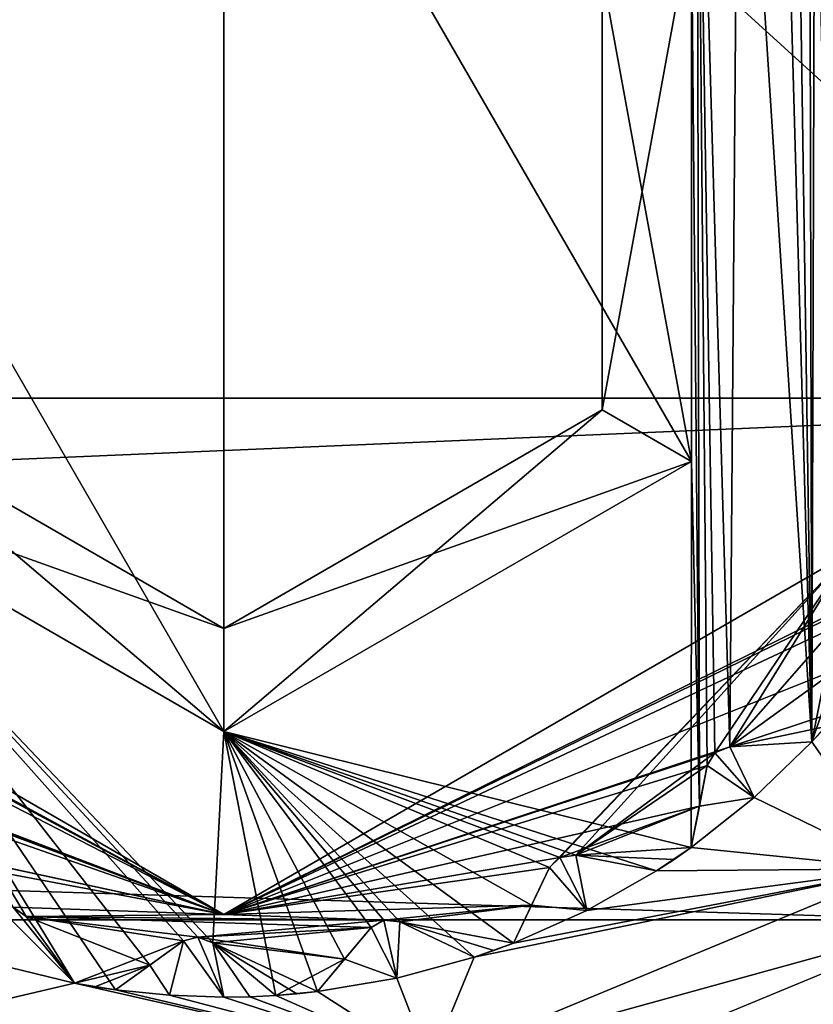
# Model space of a CAD drawing. Header units: metres. Extents: x -205 to 205, y -82 to 82.
# Tile 350 of 426: x 166.5 to 170.34, y -40.43 to -35.67. Entities that reach past the tile are written whole.
import ezdxf

# ---------------------------------------------------------------- set-up
doc = ezdxf.new("R2010")
doc.units = ezdxf.units.M
doc.layers.add('solid_PRT0003', color=7, linetype='CONTINUOUS')

msp = doc.modelspace()

# ---------------------------------------------------------------- linework, layer by layer
at = {"layer": 'solid_PRT0003'}
for points in [[(0, -75), (0, 75), (200, 75)], [(200, -75), (0, -75), (200, 75)], [(88.489235, -37.5, 108.5), (173.489243, 37.5, 108.5), (88.489235, 37.5, 108.5)], [(88.489235, -37.5, 108.5), (173.489243, -37.5, 108.5), (173.489243, 37.5, 108.5)], [(172.061722, -37.5, 108.410858), (89.916756, -37.5, 108.410858), (89.916756, 37.5, 108.410858)], [(172.061722, 37.5, 108.410858), (172.061722, -37.5, 108.410858), (89.916756, 37.5, 108.410858)], [(170.184235, -33.680962, 75), (170.337402, -39.164204, 75), (170.223358, -31.615294, 75)], [(170.325623, -34.222851, 75), (170.223358, -31.615294, 75), (170.337402, -39.164204, 75)], [(169.753799, -35.19257, 75), (169.792282, -39.475201, 75), (169.779419, -33.67955, 75)], [(169.779419, -33.67955, 75), (169.867935, -39.217442, 75), (169.939987, -39.187813, 75)], [(169.982986, -33.68026, 75), (169.779419, -33.67955, 75), (169.939987, -39.187813, 75)], [(169.779419, -33.67955, 75), (169.830597, -39.278114, 75), (169.867935, -39.217442, 75)], [(169.779419, -33.67955, 75), (169.792282, -39.475201, 75), (169.830597, -39.278114, 75)], [(169.982986, -33.68026, 75), (169.939987, -39.187813, 75), (170.337402, -39.164204, 75)], [(169.982986, -33.68026, 75), (170.337402, -39.164204, 75), (170.184235, -33.680962, 75)], [(165.22467, -35.19257, 6), (167.489243, -39.114895, 6), (167.489243, -33.885105, 6)], [(169.753799, -37.80743, 6), (169.753815, -35.19257, 6), (167.489243, -33.885105, 6)], [(167.489243, -39.114895, 6), (169.753799, -37.80743, 6), (167.489243, -33.885105, 6)], [(170.350677, -34.296627, 75), (170.325623, -34.222851, 75), (170.337402, -39.164204, 75)], [(170.350677, -34.296627, 75), (170.337402, -39.164204, 75), (170.447922, -38.608562, 75)], [(165.22467, -35.19257, 6), (165.22467, -37.80743, 6), (167.489243, -39.114895, 6)], [(169.320877, -37.557503, 74.500084), (169.753799, -37.80743, 75), (169.753799, -35.19257, 75)], [(169.320877, -37.557503, 74.500084), (169.753799, -35.19257, 75), (169.320877, -35.442497, 74.500084)], [(169.320877, -35.442497, 6.499915), (169.753815, -35.19257, 6), (169.753799, -37.80743, 6)], [(169.753799, -35.19257, 75), (169.753799, -37.80743, 75), (169.792282, -39.475201, 75)], [(169.320877, -37.557503, 6.499915), (169.320877, -35.442497, 6.499915), (169.753799, -37.80743, 6)], [(169.320877, -35.442497, 74.500084), (169.320877, -35.442497, 6.499915), (169.320877, -37.557503, 6.499915)], [(169.320877, -37.557503, 74.500084), (169.320877, -35.442497, 74.500084), (169.320877, -37.557503, 6.499915)], [(89.953697, -41.035542, 108.5), (173.489243, -37.5, 108.5), (88.489235, -37.5, 108.5)], [(171.015366, -40.026123, 108.410858), (89.916756, -37.5, 108.410858), (172.061722, -37.5, 108.410858)], [(90.963112, -40.026123, 108.410858), (89.916756, -37.5, 108.410858), (171.015366, -40.026123, 108.410858)], [(89.953697, -41.035542, 108.5), (172.02478, -41.035538, 108.5), (173.489243, -37.5, 108.5)], [(165.657593, -37.557503, 74.500084), (165.22467, -37.80743, 75), (167.489243, -39.114895, 75)], [(165.657593, -37.557503, 6.499915), (167.489243, -38.615002, 6.499915), (165.22467, -37.80743, 6)], [(165.657593, -37.557503, 74.500084), (167.489243, -39.114895, 75), (167.489243, -38.615002, 74.500084)], [(167.489243, -38.615002, 74.500084), (167.489243, -38.615002, 6.499915), (165.657593, -37.557503, 6.499915)], [(165.657593, -37.557503, 74.500084), (167.489243, -38.615002, 74.500084), (165.657593, -37.557503, 6.499915)], [(167.489243, -38.615002, 74.500084), (169.753799, -37.80743, 75), (169.320877, -37.557503, 74.500084)], [(169.320877, -37.557503, 6.499915), (169.753799, -37.80743, 6), (167.489243, -39.114895, 6)], [(169.320877, -37.557503, 6.499915), (167.489243, -39.114895, 6), (167.489243, -38.615002, 6.499915)], [(169.320877, -37.557503, 74.500084), (169.320877, -37.557503, 6.499915), (167.489243, -38.615002, 6.499915)], [(167.489243, -38.615002, 74.500084), (169.320877, -37.557503, 74.500084), (167.489243, -38.615002, 6.499915)], [(165.22467, -37.80743, 75), (166.53302, -40.009441, 75), (166.7659, -40.332333, 75)], [(165.22467, -37.80743, 75), (166.7659, -40.332333, 75), (166.965927, -40.364731, 75)], [(165.22467, -37.80743, 75), (166.469391, -39.964478, 75), (166.53302, -40.009441, 75)], [(165.22467, -37.80743, 75), (167.363022, -40.109257, 75), (167.435822, -40.136986, 75)], [(165.22467, -37.80743, 75), (167.435822, -40.136986, 75), (167.489243, -39.114895, 75)], [(165.22467, -37.80743, 75), (167.294266, -40.127926, 75), (167.363022, -40.109257, 75)], [(165.22467, -37.80743, 75), (167.131424, -40.245373, 75), (167.294266, -40.127926, 75)], [(165.22467, -37.80743, 75), (166.965927, -40.364731, 75), (167.131424, -40.245373, 75)], [(167.489243, -38.615002, 6.499915), (167.489243, -39.114895, 6), (165.22467, -37.80743, 6)], [(169.753799, -37.80743, 75), (167.489243, -39.114895, 75), (169.753342, -39.675499, 75)], [(167.489243, -38.615002, 74.500084), (167.489243, -39.114895, 75), (169.753799, -37.80743, 75)], [(169.753799, -37.80743, 75), (169.753342, -39.675499, 75), (169.792282, -39.475201, 75)], [(164.458054, -38.249809, 55), (167.489243, -40, 55), (164.321564, -38.279305, 55)], [(167.489243, -40, 55), (164.374207, -38.32737, 55), (164.321564, -38.279305, 55)], [(164.457962, -38.249664, 26), (167.489243, -40, 26), (164.458054, -38.249809, 55)], [(166.469391, -39.964478, 26), (167.489243, -40, 26), (164.457962, -38.249664, 26)], [(167.489243, -40, 26), (167.489243, -40, 55), (164.458054, -38.249809, 55)], [(167.489243, -40, 55), (170.520508, -38.249664, 55), (169.066132, -39.77314, 55)], [(170.520416, -38.249809, 26), (170.520508, -38.249664, 55), (167.489243, -40, 55)], [(167.489243, -40, 26), (170.520416, -38.249809, 26), (167.489243, -40, 55)], [(170.520416, -38.249809, 26), (167.489243, -40, 26), (170.531418, -38.493893, 26)], [(170.520508, -38.249664, 55), (169.117401, -39.723625, 55), (169.066132, -39.77314, 55)], [(170.520508, -38.249664, 55), (169.194565, -39.712849, 55), (169.117401, -39.723625, 55)], [(170.520508, -38.249664, 55), (169.867935, -39.217442, 55), (169.194565, -39.712849, 55)], [(170.520508, -38.249664, 55), (169.939987, -39.187813, 55), (169.867935, -39.217442, 55)], [(170.520508, -38.249664, 55), (170.447922, -38.608601, 55), (169.939987, -39.187813, 55)], [(167.489243, -40, 55), (164.389801, -38.403698, 55), (164.374207, -38.32737, 55)], [(167.489243, -40, 55), (164.338531, -38.798492, 55), (164.389801, -38.403698, 55)], [(170.468994, -38.540508, 26), (170.531418, -38.493893, 26), (167.489243, -40, 26)], [(170.447922, -38.608562, 26), (170.468994, -38.540508, 26), (167.489243, -40, 26)], [(170.459991, -38.811775, 26), (170.447922, -38.608562, 26), (167.489243, -40, 26)], [(170.447922, -38.608601, 55), (170.337402, -39.164204, 55), (169.939987, -39.187813, 55)], [(170.459991, -38.811775, 75), (170.447922, -38.608562, 75), (170.337402, -39.164204, 75)], [(170.447922, -38.608601, 55), (170.405655, -39.089314, 55), (170.337402, -39.164204, 55)], [(167.489243, -40, 55), (164.863586, -39.011169, 55), (164.338531, -38.798492, 55)], [(169.939987, -39.187813, 26), (170.459991, -38.811775, 26), (167.489243, -40, 26)], [(169.939987, -39.187813, 26), (170.471924, -39.012672, 26), (170.459991, -38.811775, 26)], [(170.459991, -38.811775, 75), (170.337402, -39.164204, 75), (170.471924, -39.012672, 75)], [(167.489243, -40, 55), (164.926514, -39.044636, 55), (164.863586, -39.011169, 55)], [(169.939987, -39.187813, 26), (170.405655, -39.089314, 26), (170.471924, -39.012672, 26)], [(170.471924, -39.012672, 75), (170.337402, -39.164204, 75), (170.76796, -39.778721, 75)], [(167.489243, -40, 55), (164.960617, -39.114685, 55), (164.926514, -39.044636, 55)], [(169.939987, -39.187813, 26), (170.337402, -39.164204, 26), (170.405655, -39.089314, 26)], [(170.337402, -39.164204, 26), (170.337402, -39.164204, 55), (170.405655, -39.089314, 55)], [(170.337402, -39.164204, 26), (170.405655, -39.089314, 55), (170.405655, -39.089314, 26)], [(167.489243, -40, 55), (165.570572, -39.585251, 55), (164.960617, -39.114685, 55)], [(167.489243, -39.114895, 75), (167.435822, -40.136986, 75), (167.741684, -40.391819, 75)], [(167.489243, -39.114895, 75), (167.741684, -40.391819, 75), (167.943481, -40.373455, 75)], [(167.489243, -39.114895, 75), (167.943481, -40.373455, 75), (168.074097, -40.21669, 75)], [(167.489243, -39.114895, 75), (168.34198, -40.036007, 75), (168.701614, -40.206772, 75)], [(167.489243, -39.114895, 75), (168.701614, -40.206772, 75), (168.892502, -40.138798, 75)], [(167.489243, -39.114895, 75), (168.264572, -40.027256, 75), (168.34198, -40.036007, 75)], [(167.489243, -39.114895, 75), (168.202621, -40.062435, 75), (168.264572, -40.027256, 75)], [(167.489243, -39.114895, 75), (168.074097, -40.21669, 75), (168.202621, -40.062435, 75)], [(167.489243, -39.114895, 75), (168.892502, -40.138798, 75), (168.980026, -39.954475, 75)], [(167.489243, -39.114895, 75), (169.194565, -39.712849, 75), (169.585358, -39.788811, 75)], [(167.489243, -39.114895, 75), (169.585358, -39.788811, 75), (169.753342, -39.675499, 75)], [(167.489243, -39.114895, 75), (169.117401, -39.723625, 75), (169.194565, -39.712849, 75)], [(167.489243, -39.114895, 75), (169.066147, -39.773106, 75), (169.117401, -39.723625, 75)], [(167.489243, -39.114895, 75), (168.980026, -39.954475, 75), (169.066147, -39.773106, 75)], [(169.939987, -39.187813, 55), (170.337402, -39.164204, 75), (169.939987, -39.187813, 75)], [(170.337402, -39.164204, 55), (170.337402, -39.164204, 75), (169.939987, -39.187813, 55)], [(169.939987, -39.187813, 6), (170.058121, -39.434418, 6), (170.337402, -39.164204, 6)], [(170.337402, -39.164204, 26), (169.939987, -39.187813, 6), (170.337402, -39.164204, 6)], [(169.939987, -39.187813, 26), (169.939987, -39.187813, 6), (170.337402, -39.164204, 26)], [(170.337402, -39.164204, 75), (170.058121, -39.434418, 75), (170.76796, -39.778721, 75)], [(170.058121, -39.434418, 6), (170.058121, -39.434418, 75), (170.337402, -39.164204, 75)], [(170.337402, -39.164204, 55), (170.058121, -39.434418, 6), (170.337402, -39.164204, 75)], [(170.337402, -39.164204, 26), (170.337402, -39.164204, 6), (170.058121, -39.434418, 6)], [(170.337402, -39.164204, 26), (170.058121, -39.434418, 6), (170.337402, -39.164204, 55)], [(169.867935, -39.217442, 26), (169.939987, -39.187813, 26), (167.489243, -40, 26)], [(169.830597, -39.278114, 26), (169.867935, -39.217442, 26), (167.489243, -40, 26)], [(169.867935, -39.217442, 55), (169.830582, -39.278152, 55), (169.194565, -39.712849, 55)], [(169.867935, -39.217442, 55), (169.830597, -39.278114, 75), (169.830582, -39.278152, 55)], [(169.867935, -39.217442, 6), (169.830582, -39.278152, 6), (170.058121, -39.434418, 6)], [(169.830597, -39.278114, 26), (169.830582, -39.278152, 6), (169.867935, -39.217442, 6)], [(169.867935, -39.217442, 55), (169.867935, -39.217442, 75), (169.830597, -39.278114, 75)], [(169.830597, -39.278114, 26), (169.867935, -39.217442, 6), (169.867935, -39.217442, 26)], [(169.939987, -39.187813, 55), (169.939987, -39.187813, 75), (169.867935, -39.217442, 75)], [(169.939987, -39.187813, 55), (169.867935, -39.217442, 75), (169.867935, -39.217442, 55)], [(169.939987, -39.187813, 6), (169.867935, -39.217442, 6), (170.058121, -39.434418, 6)], [(169.867935, -39.217442, 26), (169.867935, -39.217442, 6), (169.939987, -39.187813, 6)], [(169.867935, -39.217442, 26), (169.939987, -39.187813, 6), (169.939987, -39.187813, 26)], [(169.792282, -39.475201, 26), (169.830597, -39.278114, 26), (167.489243, -40, 26)], [(169.830582, -39.278152, 55), (169.792282, -39.475224, 55), (169.194565, -39.712849, 55)], [(169.753342, -39.675499, 55), (169.830597, -39.278114, 75), (169.792282, -39.475201, 75)], [(169.792282, -39.475224, 55), (169.830597, -39.278114, 75), (169.753342, -39.675499, 55)], [(169.830597, -39.278114, 26), (169.753342, -39.675499, 6), (169.792282, -39.475224, 6)], [(169.792282, -39.475201, 26), (169.753342, -39.675499, 6), (169.830597, -39.278114, 26)], [(169.830582, -39.278152, 55), (169.830597, -39.278114, 75), (169.792282, -39.475224, 55)], [(169.830597, -39.278114, 26), (169.792282, -39.475224, 6), (169.830582, -39.278152, 6)], [(169.830582, -39.278152, 6), (169.792282, -39.475224, 6), (170.058121, -39.434418, 6)], [(170.058121, -39.434418, 75), (169.753342, -39.675499, 75), (170.76796, -39.778721, 75)], [(169.753342, -39.675499, 55), (169.753342, -39.675499, 75), (170.058121, -39.434418, 75)], [(169.753342, -39.675499, 6), (170.058121, -39.434418, 75), (170.058121, -39.434418, 6)], [(169.753342, -39.675499, 26), (170.058121, -39.434418, 75), (169.753342, -39.675499, 6)], [(169.753342, -39.675499, 26), (169.753342, -39.675499, 55), (170.058121, -39.434418, 75)], [(169.792282, -39.475224, 6), (169.753342, -39.675499, 6), (170.058121, -39.434418, 6)], [(169.117401, -39.723625, 26), (169.792282, -39.475201, 26), (167.489243, -40, 26)], [(169.117401, -39.723625, 26), (169.194565, -39.712849, 26), (169.792282, -39.475201, 26)], [(169.194565, -39.712849, 26), (169.753342, -39.675499, 26), (169.792282, -39.475201, 26)], [(169.792282, -39.475224, 55), (169.753342, -39.675499, 55), (169.194565, -39.712849, 55)], [(169.753342, -39.675499, 55), (169.792282, -39.475201, 75), (169.753342, -39.675499, 75)], [(169.753342, -39.675499, 26), (169.753342, -39.675499, 6), (169.792282, -39.475201, 26)], [(167.489243, -40, 55), (165.639862, -39.602013, 55), (165.570572, -39.585251, 55)], [(167.489243, -40, 55), (165.690292, -39.661385, 55), (165.639862, -39.602013, 55)], [(167.489243, -40, 55), (166.469391, -39.964481, 55), (165.690292, -39.661385, 55)], [(169.753342, -39.675499, 55), (169.67009, -39.733246, 55), (169.194565, -39.712849, 55)], [(169.194565, -39.712849, 26), (169.67009, -39.733246, 26), (169.753342, -39.675499, 26)], [(169.753342, -39.675499, 75), (169.585358, -39.788811, 75), (170.76796, -39.778721, 75)], [(169.67009, -39.733246, 26), (169.67009, -39.733246, 55), (169.753342, -39.675499, 55)], [(169.67009, -39.733246, 26), (169.753342, -39.675499, 55), (169.753342, -39.675499, 26)], [(169.066147, -39.773106, 26), (169.117401, -39.723625, 26), (167.489243, -40, 26)], [(169.117401, -39.723625, 55), (169.066147, -39.773106, 75), (169.066132, -39.77314, 55)], [(169.117401, -39.723625, 6), (169.066132, -39.77314, 6), (169.24765, -39.981083, 6)], [(169.066147, -39.773106, 26), (169.066132, -39.77314, 6), (169.117401, -39.723625, 6)], [(169.117401, -39.723625, 55), (169.117401, -39.723625, 75), (169.066147, -39.773106, 75)], [(169.066147, -39.773106, 26), (169.117401, -39.723625, 6), (169.117401, -39.723625, 26)], [(169.194565, -39.712849, 55), (169.194565, -39.712849, 75), (169.117401, -39.723625, 75)], [(169.194565, -39.712849, 55), (169.117401, -39.723625, 75), (169.117401, -39.723625, 55)], [(169.194565, -39.712849, 6), (169.117401, -39.723625, 6), (169.24765, -39.981083, 6)], [(169.117401, -39.723625, 26), (169.117401, -39.723625, 6), (169.194565, -39.712849, 6)], [(169.117401, -39.723625, 26), (169.194565, -39.712849, 6), (169.194565, -39.712849, 26)], [(169.194565, -39.712849, 55), (169.585358, -39.788811, 75), (169.194565, -39.712849, 75)], [(169.585358, -39.788811, 55), (169.585358, -39.788811, 75), (169.194565, -39.712849, 55)], [(169.194565, -39.712849, 6), (169.24765, -39.981083, 6), (169.585358, -39.788811, 6)], [(169.585358, -39.788811, 26), (169.194565, -39.712849, 6), (169.585358, -39.788811, 6)], [(169.194565, -39.712849, 26), (169.194565, -39.712849, 6), (169.585358, -39.788811, 26)], [(169.67009, -39.733246, 55), (169.585358, -39.788811, 55), (169.194565, -39.712849, 55)], [(169.194565, -39.712849, 26), (169.585358, -39.788811, 26), (169.67009, -39.733246, 26)], [(169.585358, -39.788811, 26), (169.585358, -39.788811, 55), (169.67009, -39.733246, 55)], [(169.585358, -39.788811, 26), (169.67009, -39.733246, 55), (169.67009, -39.733246, 26)], [(168.980026, -39.954475, 26), (169.066147, -39.773106, 26), (167.489243, -40, 26)], [(167.489243, -40, 55), (169.066132, -39.77314, 55), (168.980011, -39.954494, 55)], [(168.701614, -40.206772, 75), (168.489243, -40.722591, 75), (170.76796, -39.778721, 75)], [(171.015366, -40.026123, 108.410858), (170.76796, -39.778721, 75), (168.489243, -40.722591, 75)], [(168.892502, -40.138798, 75), (168.701614, -40.206772, 75), (170.76796, -39.778721, 75)], [(168.892502, -40.138798, 55), (169.066147, -39.773106, 75), (168.980026, -39.954475, 75)], [(168.980011, -39.954494, 55), (169.066147, -39.773106, 75), (168.892502, -40.138798, 55)], [(169.066147, -39.773106, 26), (168.892502, -40.138798, 6), (168.980011, -39.954494, 6)], [(168.980026, -39.954475, 26), (168.892502, -40.138798, 6), (169.066147, -39.773106, 26)], [(169.24765, -39.981083, 75), (168.892502, -40.138798, 75), (170.76796, -39.778721, 75)], [(169.066132, -39.77314, 55), (169.066147, -39.773106, 75), (168.980011, -39.954494, 55)], [(169.066147, -39.773106, 26), (168.980011, -39.954494, 6), (169.066132, -39.77314, 6)], [(169.066132, -39.77314, 6), (168.980011, -39.954494, 6), (169.24765, -39.981083, 6)], [(169.585358, -39.788811, 75), (169.24765, -39.981083, 75), (170.76796, -39.778721, 75)], [(169.24765, -39.981083, 6), (169.24765, -39.981083, 75), (169.585358, -39.788811, 75)], [(169.585358, -39.788811, 55), (169.24765, -39.981083, 6), (169.585358, -39.788811, 75)], [(169.585358, -39.788811, 26), (169.585358, -39.788811, 6), (169.24765, -39.981083, 6)], [(169.585358, -39.788811, 26), (169.24765, -39.981083, 6), (169.585358, -39.788811, 55)], [(166.398117, -39.965473, 6), (166.388107, -40.241322, 6), (166.7659, -40.332333, 6)], [(166.469391, -39.964481, 6), (166.398117, -39.965473, 6), (166.7659, -40.332333, 6)], [(166.53302, -40.009441, 55), (166.53302, -40.009441, 75), (166.469391, -39.964478, 75)], [(166.53302, -40.009441, 55), (166.469391, -39.964478, 75), (166.469391, -39.964481, 55)], [(166.469391, -39.964478, 26), (166.469391, -39.964481, 6), (166.53302, -40.009441, 6)], [(166.469391, -39.964478, 26), (166.53302, -40.009441, 6), (166.53302, -40.009441, 26)], [(166.469391, -39.964478, 26), (166.53302, -40.009441, 26), (167.489243, -40, 26)], [(166.469391, -39.964481, 6), (166.7659, -40.332333, 6), (166.53302, -40.009441, 6)], [(167.489243, -40, 55), (166.53302, -40.009441, 55), (166.469391, -39.964481, 55)], [(168.264572, -40.027256, 26), (168.980026, -39.954475, 26), (167.489243, -40, 26)], [(167.489243, -40, 55), (168.980011, -39.954494, 55), (168.264572, -40.02726, 55)], [(168.264572, -40.027256, 26), (168.34198, -40.036007, 26), (168.980026, -39.954475, 26)], [(168.980011, -39.954494, 55), (168.34198, -40.036007, 55), (168.264572, -40.02726, 55)], [(168.34198, -40.036007, 26), (168.892502, -40.138798, 26), (168.980026, -39.954475, 26)], [(168.980011, -39.954494, 55), (168.892502, -40.138798, 55), (168.34198, -40.036007, 55)], [(168.892502, -40.138798, 55), (168.980026, -39.954475, 75), (168.892502, -40.138798, 75)], [(168.892502, -40.138798, 26), (168.892502, -40.138798, 6), (168.980026, -39.954475, 26)], [(168.980011, -39.954494, 6), (168.892502, -40.138798, 6), (169.24765, -39.981083, 6)], [(168.892502, -40.138798, 55), (168.892502, -40.138798, 75), (169.24765, -39.981083, 75)], [(168.892502, -40.138798, 6), (169.24765, -39.981083, 75), (169.24765, -39.981083, 6)], [(168.892502, -40.138798, 26), (169.24765, -39.981083, 75), (168.892502, -40.138798, 6)], [(168.892502, -40.138798, 26), (168.892502, -40.138798, 55), (169.24765, -39.981083, 75)], [(90.963112, -40.026123, 108.410858), (168.489243, -41.072483, 108.410858), (93.489235, -41.072483, 108.410858)], [(90.963112, -40.026123, 108.410858), (171.015366, -40.026123, 108.410858), (168.489243, -41.072483, 108.410858)], [(167.489243, -40, 55), (168.264572, -40.02726, 55), (166.53302, -40.009441, 55)], [(166.53302, -40.009441, 26), (168.264572, -40.027256, 26), (167.489243, -40, 26)], [(166.53302, -40.009441, 55), (166.7659, -40.332333, 75), (166.53302, -40.009441, 75)], [(166.53302, -40.009441, 55), (166.7659, -40.332333, 55), (166.7659, -40.332333, 75)], [(166.7659, -40.332333, 26), (166.53302, -40.009441, 6), (166.7659, -40.332333, 6)], [(166.53302, -40.009441, 26), (166.53302, -40.009441, 6), (166.7659, -40.332333, 26)], [(166.53302, -40.009441, 26), (166.7659, -40.332333, 26), (167.294266, -40.127926, 26)], [(167.131393, -40.245384, 55), (166.7659, -40.332333, 55), (166.53302, -40.009441, 55)], [(167.294235, -40.127949, 55), (167.131393, -40.245384, 55), (166.53302, -40.009441, 55)], [(167.363022, -40.109261, 55), (167.294235, -40.127949, 55), (166.53302, -40.009441, 55)], [(168.202591, -40.062466, 55), (167.363022, -40.109261, 55), (166.53302, -40.009441, 55)], [(168.264572, -40.02726, 55), (168.202591, -40.062466, 55), (166.53302, -40.009441, 55)], [(166.53302, -40.009441, 26), (167.363022, -40.109257, 26), (168.264572, -40.027256, 26)], [(166.53302, -40.009441, 26), (167.294266, -40.127926, 26), (167.363022, -40.109257, 26)], [(167.363022, -40.109257, 26), (168.202621, -40.062435, 26), (168.264572, -40.027256, 26)], [(168.264572, -40.02726, 55), (168.202621, -40.062435, 75), (168.202591, -40.062466, 55)], [(168.264572, -40.02726, 6), (168.202591, -40.062466, 6), (168.326706, -40.309021, 6)], [(168.202621, -40.062435, 26), (168.202591, -40.062466, 6), (168.264572, -40.02726, 6)], [(168.264572, -40.02726, 55), (168.264572, -40.027256, 75), (168.202621, -40.062435, 75)], [(168.202621, -40.062435, 26), (168.264572, -40.02726, 6), (168.264572, -40.027256, 26)], [(168.34198, -40.036007, 55), (168.34198, -40.036007, 75), (168.264572, -40.027256, 75)], [(168.34198, -40.036007, 55), (168.264572, -40.027256, 75), (168.264572, -40.02726, 55)], [(168.264572, -40.027256, 26), (168.264572, -40.02726, 6), (168.34198, -40.036007, 6)], [(168.264572, -40.027256, 26), (168.34198, -40.036007, 6), (168.34198, -40.036007, 26)], [(168.34198, -40.036007, 6), (168.264572, -40.02726, 6), (168.326706, -40.309021, 6)], [(168.34198, -40.036007, 6), (168.326706, -40.309021, 6), (168.701614, -40.206772, 6)], [(168.34198, -40.036007, 55), (168.701614, -40.206772, 75), (168.34198, -40.036007, 75)], [(168.701614, -40.206772, 55), (168.701614, -40.206772, 75), (168.34198, -40.036007, 55)], [(168.701614, -40.206772, 26), (168.34198, -40.036007, 6), (168.701614, -40.206772, 6)], [(168.34198, -40.036007, 26), (168.34198, -40.036007, 6), (168.701614, -40.206772, 26)], [(168.797501, -40.174023, 55), (168.701614, -40.206772, 55), (168.34198, -40.036007, 55)], [(168.892502, -40.138798, 55), (168.797501, -40.174023, 55), (168.34198, -40.036007, 55)], [(168.34198, -40.036007, 26), (168.701614, -40.206772, 26), (168.892502, -40.138798, 26)], [(171.015366, -40.026123, 108.410858), (168.489243, -40.722591, 75), (168.489243, -41.072483, 108.410858)], [(167.363022, -40.109257, 26), (167.435822, -40.136986, 26), (168.202621, -40.062435, 26)], [(168.202591, -40.062466, 55), (168.074081, -40.216709, 55), (167.363022, -40.109261, 55)], [(167.435822, -40.136986, 26), (168.074097, -40.21669, 26), (168.202621, -40.062435, 26)], [(167.943481, -40.373455, 55), (168.202621, -40.062435, 75), (168.074097, -40.21669, 75)], [(168.074081, -40.216709, 55), (168.202621, -40.062435, 75), (167.943481, -40.373455, 55)], [(168.202621, -40.062435, 26), (167.943481, -40.373455, 6), (168.074081, -40.216709, 6)], [(168.074097, -40.21669, 26), (167.943481, -40.373455, 6), (168.202621, -40.062435, 26)], [(168.202591, -40.062466, 55), (168.202621, -40.062435, 75), (168.074081, -40.216709, 55)], [(168.202621, -40.062435, 26), (168.074081, -40.216709, 6), (168.202591, -40.062466, 6)], [(168.202591, -40.062466, 6), (168.074081, -40.216709, 6), (168.326706, -40.309021, 6)], [(167.131424, -40.245373, 26), (167.294266, -40.127926, 26), (166.7659, -40.332333, 26)], [(166.965927, -40.364731, 55), (167.294266, -40.127926, 75), (167.131424, -40.245373, 75)], [(167.131393, -40.245384, 55), (167.294266, -40.127926, 75), (166.965927, -40.364731, 55)], [(167.294266, -40.127926, 26), (166.965927, -40.364731, 6), (167.131393, -40.245384, 6)], [(167.131424, -40.245373, 26), (166.965927, -40.364731, 6), (167.294266, -40.127926, 26)], [(167.294235, -40.127949, 55), (167.294266, -40.127926, 75), (167.131393, -40.245384, 55)], [(167.294266, -40.127926, 26), (167.131393, -40.245384, 6), (167.294235, -40.127949, 6)], [(167.294235, -40.127949, 6), (167.131393, -40.245384, 6), (167.22699, -40.391171, 6)], [(167.294235, -40.127949, 6), (167.22699, -40.391171, 6), (167.489243, -40.400002, 6)], [(167.363022, -40.109261, 55), (167.294266, -40.127926, 75), (167.294235, -40.127949, 55)], [(167.363022, -40.109261, 6), (167.294235, -40.127949, 6), (167.489243, -40.400002, 6)], [(167.294266, -40.127926, 26), (167.294235, -40.127949, 6), (167.363022, -40.109261, 6)], [(167.363022, -40.109261, 55), (167.363022, -40.109257, 75), (167.294266, -40.127926, 75)], [(167.294266, -40.127926, 26), (167.363022, -40.109261, 6), (167.363022, -40.109257, 26)], [(167.435822, -40.136986, 55), (167.435822, -40.136986, 75), (167.363022, -40.109257, 75)], [(167.435822, -40.136986, 55), (167.363022, -40.109257, 75), (167.363022, -40.109261, 55)], [(167.363022, -40.109257, 26), (167.363022, -40.109261, 6), (167.435822, -40.136986, 6)], [(167.363022, -40.109257, 26), (167.435822, -40.136986, 6), (167.435822, -40.136986, 26)], [(167.435822, -40.136986, 6), (167.363022, -40.109261, 6), (167.489243, -40.400002, 6)], [(168.074081, -40.216709, 55), (167.435822, -40.136986, 55), (167.363022, -40.109261, 55)], [(167.435822, -40.136986, 55), (167.741684, -40.391819, 75), (167.435822, -40.136986, 75)], [(167.741684, -40.391819, 55), (167.741684, -40.391819, 75), (167.435822, -40.136986, 55)], [(167.435822, -40.136986, 6), (167.615524, -40.397953, 6), (167.741684, -40.391819, 6)], [(167.741684, -40.391819, 26), (167.435822, -40.136986, 6), (167.741684, -40.391819, 6)], [(167.435822, -40.136986, 6), (167.489243, -40.400002, 6), (167.615524, -40.397953, 6)], [(167.435822, -40.136986, 26), (167.435822, -40.136986, 6), (167.741684, -40.391819, 26)], [(167.842697, -40.383949, 55), (167.741684, -40.391819, 55), (167.435822, -40.136986, 55)], [(167.943481, -40.373455, 55), (167.842697, -40.383949, 55), (167.435822, -40.136986, 55)], [(168.074081, -40.216709, 55), (167.943481, -40.373455, 55), (167.435822, -40.136986, 55)], [(167.435822, -40.136986, 26), (167.741684, -40.391819, 26), (168.074097, -40.21669, 26)], [(168.701614, -40.206772, 26), (168.797501, -40.174023, 26), (168.892502, -40.138798, 26)], [(168.797501, -40.174023, 26), (168.797501, -40.174023, 55), (168.892502, -40.138798, 55)], [(168.797501, -40.174023, 26), (168.892502, -40.138798, 55), (168.892502, -40.138798, 26)], [(168.701614, -40.206772, 26), (168.701614, -40.206772, 55), (168.797501, -40.174023, 55)], [(168.701614, -40.206772, 26), (168.797501, -40.174023, 55), (168.797501, -40.174023, 26)], [(167.741684, -40.391819, 26), (167.943481, -40.373455, 26), (168.074097, -40.21669, 26)], [(167.943481, -40.373455, 55), (168.074097, -40.21669, 75), (167.943481, -40.373455, 75)], [(167.943481, -40.373455, 26), (167.943481, -40.373455, 6), (168.074097, -40.21669, 26)], [(168.074081, -40.216709, 6), (167.943481, -40.373455, 6), (168.326706, -40.309021, 6)], [(168.701614, -40.206772, 75), (168.326706, -40.309021, 75), (168.489243, -40.722591, 75)], [(168.326706, -40.309021, 6), (168.326706, -40.309021, 75), (168.701614, -40.206772, 75)], [(168.701614, -40.206772, 55), (168.326706, -40.309021, 6), (168.701614, -40.206772, 75)], [(168.701614, -40.206772, 26), (168.701614, -40.206772, 6), (168.326706, -40.309021, 6)], [(168.701614, -40.206772, 26), (168.326706, -40.309021, 6), (168.701614, -40.206772, 55)], [(166.7659, -40.332333, 75), (166.388107, -40.241322, 75), (165.102692, -40.722591, 75)], [(166.388107, -40.241322, 6), (166.388107, -40.241322, 75), (166.7659, -40.332333, 75)], [(166.7659, -40.332333, 55), (166.388107, -40.241322, 6), (166.7659, -40.332333, 75)], [(166.7659, -40.332333, 26), (166.7659, -40.332333, 6), (166.388107, -40.241322, 6)], [(166.7659, -40.332333, 55), (166.7659, -40.332333, 26), (166.388107, -40.241322, 6)], [(167.131424, -40.245373, 26), (166.7659, -40.332333, 26), (166.865692, -40.349831, 26)], [(167.131393, -40.245384, 55), (166.965927, -40.364731, 55), (166.7659, -40.332333, 55)], [(167.131424, -40.245373, 26), (166.865692, -40.349831, 26), (166.965927, -40.364731, 26)], [(166.965927, -40.364731, 55), (167.131424, -40.245373, 75), (166.965927, -40.364731, 75)], [(167.131424, -40.245373, 26), (166.965927, -40.364731, 26), (166.965927, -40.364731, 6)], [(167.131393, -40.245384, 6), (166.965927, -40.364731, 6), (167.22699, -40.391171, 6)], [(168.326706, -40.309021, 75), (167.943481, -40.373455, 75), (168.489243, -40.722591, 75)], [(167.943481, -40.373455, 55), (167.943481, -40.373455, 75), (168.326706, -40.309021, 75)], [(167.943481, -40.373455, 6), (168.326706, -40.309021, 75), (168.326706, -40.309021, 6)], [(167.943481, -40.373455, 26), (168.326706, -40.309021, 75), (167.943481, -40.373455, 6)], [(167.943481, -40.373455, 26), (167.943481, -40.373455, 55), (168.326706, -40.309021, 75)], [(166.7659, -40.332333, 75), (165.102692, -40.722591, 75), (168.489243, -40.722591, 75)], [(166.965927, -40.364731, 75), (166.7659, -40.332333, 75), (168.489243, -40.722591, 75)], [(166.865692, -40.349831, 55), (166.865692, -40.349831, 26), (166.7659, -40.332333, 26)], [(166.7659, -40.332333, 55), (166.865692, -40.349831, 55), (166.7659, -40.332333, 26)], [(166.7659, -40.332333, 55), (166.965927, -40.364731, 55), (166.865692, -40.349831, 55)], [(166.965927, -40.364731, 55), (166.965927, -40.364731, 26), (166.865692, -40.349831, 26)], [(166.865692, -40.349831, 55), (166.965927, -40.364731, 55), (166.865692, -40.349831, 26)], [(167.22699, -40.391171, 75), (166.965927, -40.364731, 75), (168.489243, -40.722591, 75)], [(166.965927, -40.364731, 55), (166.965927, -40.364731, 75), (167.22699, -40.391171, 75)], [(166.965927, -40.364731, 6), (167.22699, -40.391171, 75), (167.22699, -40.391171, 6)], [(166.965927, -40.364731, 26), (167.22699, -40.391171, 75), (166.965927, -40.364731, 6)], [(166.965927, -40.364731, 55), (167.22699, -40.391171, 75), (166.965927, -40.364731, 26)], [(167.943481, -40.373455, 75), (167.741684, -40.391819, 75), (168.489243, -40.722591, 75)], [(167.741684, -40.391819, 26), (167.842697, -40.383949, 26), (167.943481, -40.373455, 26)], [(167.842697, -40.383949, 26), (167.842697, -40.383949, 55), (167.943481, -40.373455, 55)], [(167.842697, -40.383949, 26), (167.943481, -40.373455, 55), (167.943481, -40.373455, 26)], [(167.22699, -40.391171, 75), (168.489243, -40.722591, 75), (167.489243, -40.400002, 75)], [(167.22699, -40.391171, 6), (167.22699, -40.391171, 75), (167.489243, -40.400002, 75)], [(167.22699, -40.391171, 6), (167.489243, -40.400002, 75), (167.489243, -40.400002, 6)], [(167.615524, -40.397953, 75), (167.489243, -40.400002, 75), (168.489243, -40.722591, 75)], [(167.489243, -40.400002, 6), (167.489243, -40.400002, 75), (167.615524, -40.397953, 75)], [(167.489243, -40.400002, 6), (167.615524, -40.397953, 75), (167.615524, -40.397953, 6)], [(167.741684, -40.391819, 75), (167.615524, -40.397953, 75), (168.489243, -40.722591, 75)], [(167.615524, -40.397953, 6), (167.615524, -40.397953, 75), (167.741684, -40.391819, 75)], [(167.741684, -40.391819, 55), (167.615524, -40.397953, 6), (167.741684, -40.391819, 75)], [(167.741684, -40.391819, 26), (167.741684, -40.391819, 6), (167.615524, -40.397953, 6)], [(167.741684, -40.391819, 26), (167.615524, -40.397953, 6), (167.741684, -40.391819, 55)], [(167.741684, -40.391819, 26), (167.741684, -40.391819, 55), (167.842697, -40.383949, 55)], [(167.741684, -40.391819, 26), (167.842697, -40.383949, 55), (167.842697, -40.383949, 26)]]:
    msp.add_3dface(points, dxfattribs=at)

doc.saveas('drawing.dxf')
